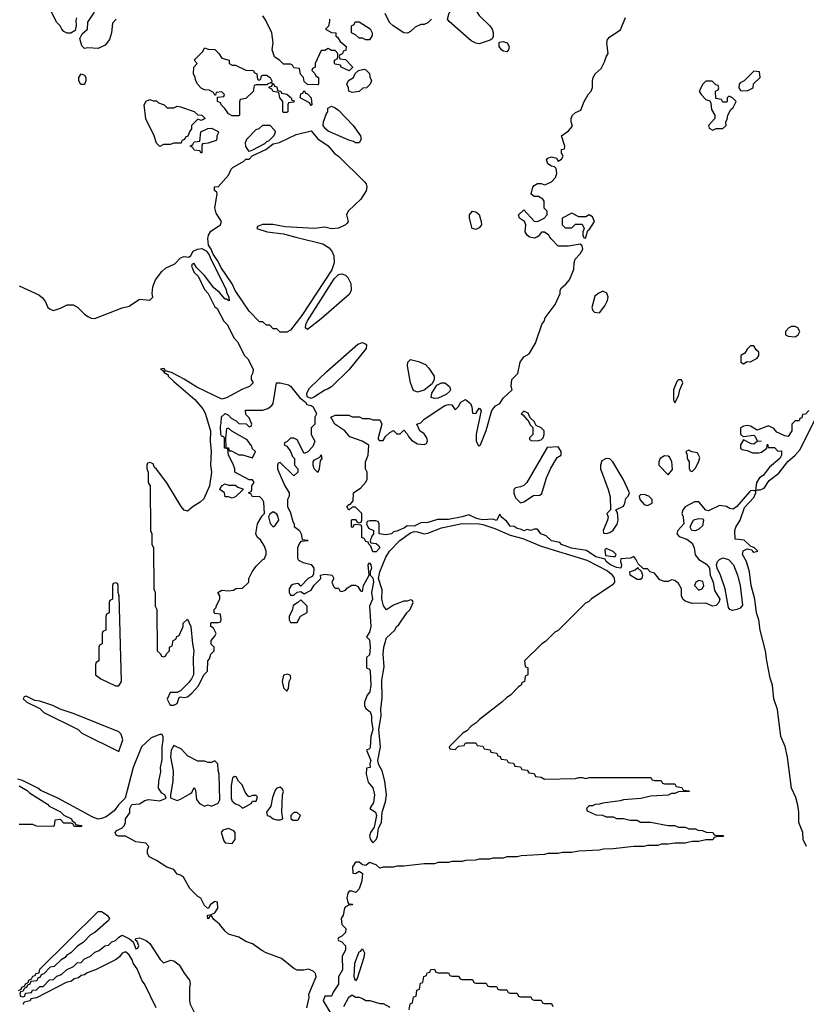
# Model space of a CAD drawing. Header units: inches. Extents: x 2601682 to 2755810, y 449311 to 584050.
# Tile 399 of 505: x 2724393 to 2728975, y 515530 to 521266. Entities that reach past the tile are written whole.
import ezdxf

# ---------------------------------------------------------------- set-up
doc = ezdxf.new("R2010")
doc.units = ezdxf.units.IN
doc.header["$MEASUREMENT"] = 0
doc.layers.add('C7521', color=7, linetype='Continuous')
doc.layers.add('C7522', color=7, linetype='Continuous')

msp = doc.modelspace()

# ---------------------------------------------------------------- linework, layer by layer
at = {"layer": 'C7521', "color": 2, "elevation": 2}
for points in [[(2726000.8, 520000), (2726159.6, 519959.6), (2726196.3, 519936.3), (2726213.4, 519913.4), (2726223.1, 519890), (2726224.4, 519850), (2726210.5, 519809.5), (2726036.8, 519543.2), (2725970, 519458), (2725950, 519446), (2725910, 519446), (2725890, 519466), (2725870, 519466), (2725850, 519486), (2725830, 519486), (2725810, 519506), (2725790, 519506), (2725730, 519568), (2725649, 519689), (2725630, 519728), (2725564, 519824), (2725550, 519858), (2725520.2, 519900.2), (2725508, 519930), (2725492.7, 519952.7), (2725489.3, 519990.7), (2725490.9, 520000)], [(2728991, 518990), (2728970, 518968), (2728954, 518966), (2728950, 518946), (2728938, 518942), (2728934, 518930), (2728911.3, 518928.7), (2728891.1, 518908.9), (2728890.6, 518870), (2728870, 518837.2), (2728850, 518841.2), (2728803.7, 518863.7), (2728785.2, 518885.2), (2728758, 518898), (2728750, 518899), (2728690, 518875.3), (2728650, 518898), (2728630, 518902), (2728610, 518898), (2728592, 518888), (2728591.6, 518851.6), (2728602, 518842), (2728610, 518838), (2728670, 518844.7), (2728678, 518838), (2728690, 518812), (2728712, 518810), (2728690, 518808.7), (2728670, 518794), (2728654.6, 518794.6), (2728610, 518818), (2728592, 518790), (2728592, 518770), (2728602, 518762), (2728630, 518756), (2728662, 518742), (2728698, 518742), (2728713.6, 518746.4), (2728746, 518770), (2728750, 518794), (2728754, 518774), (2728790, 518774), (2728810, 518752), (2728830, 518754), (2728831, 518730), (2728821, 518710), (2728761.7, 518658.3), (2728724.7, 518610), (2728703.4, 518596.6), (2728686, 518570), (2728679.6, 518520.4), (2728670, 518524), (2728650, 518521.2), (2728643.8, 518516.2), (2728571.3, 518430), (2728550, 518415.3), (2728530, 518419), (2728509.5, 518429.5), (2728470, 518436), (2728404.7, 518404.7), (2728390, 518408), (2728350, 518458), (2728323.6, 518456.4), (2728270, 518428.7), (2728256, 518410), (2728250.8, 518390), (2728257.3, 518370), (2728261, 518330), (2728226.8, 518290), (2728221, 518270), (2728234.4, 518254.4), (2728279.1, 518239.1), (2728310, 518216), (2728322.8, 518190), (2728327.7, 518147.7), (2728350, 518121), (2728393.4, 518093.4), (2728410.6, 518070.6), (2728415.5, 518030), (2728433.4, 517990), (2728441.4, 517941.4), (2728470.7, 517890), (2728466, 517870), (2728450, 517854), (2728429.3, 517849.3), (2728390, 517866), (2728310, 517865.2), (2728270, 517879), (2728255.3, 517890), (2728248, 517910), (2728248.7, 517950), (2728230, 517982), (2728210, 517998), (2728200.4, 518000.4), (2728190, 518002), (2728170, 517994), (2728150, 517993.2), (2728122.9, 518002.9), (2728090, 518042), (2728066, 518050), (2728050, 518066), (2728026, 518066), (2727996.4, 518096.4), (2727983.1, 518123.1), (2727970, 518138), (2727951, 518129), (2727894, 518126), (2727892, 518110), (2727898, 518090), (2727894, 518070), (2727870, 518074), (2727834, 518090), (2727809.2, 518110), (2727803.1, 518123.1), (2727750, 518137.2), (2727694.6, 518174.6), (2727607.7, 518187.7), (2727549.5, 518209.5), (2727540.4, 518220.4), (2727490, 518229.3), (2727459.3, 518259.3), (2727428.7, 518270), (2727410, 518298), (2727390, 518298), (2727370.7, 518289.3), (2727350, 518295.3), (2727330, 518289.2), (2727317, 518297), (2727290, 518302.7), (2727274, 518314), (2727250, 518316), (2727230, 518342), (2727198, 518370), (2727190, 518386), (2727170, 518349.3), (2727150, 518355.3), (2727090, 518352.7), (2727070, 518356), (2727050, 518361.2), (2727010, 518382), (2726970.9, 518369.1), (2726890, 518355.1), (2726826, 518354), (2726770, 518337.2), (2726730, 518335.3), (2726690, 518315.3), (2726650, 518318), (2726634.6, 518305.4), (2726590, 518286), (2726570, 518282), (2726558, 518270), (2726525.6, 518265.6), (2726486, 518270), (2726486, 518330), (2726482, 518342), (2726467.3, 518347.3), (2726432.7, 518347.3), (2726418, 518342), (2726414, 518330), (2726424.7, 518304.7), (2726454, 518290), (2726454, 518270), (2726443.6, 518256.4), (2726434, 518230), (2726438, 518218), (2726470, 518214), (2726483.6, 518203.6), (2726490.6, 518190), (2726470, 518165.2), (2726450, 518166), (2726438, 518198), (2726426, 518210), (2726422, 518222), (2726410, 518226), (2726402, 518242), (2726386, 518250), (2726386, 518310), (2726382, 518322), (2726350, 518326), (2726338, 518322), (2726332.7, 518307.3), (2726326, 518310), (2726326, 518350), (2726330, 518354), (2726350, 518354), (2726358, 518338), (2726370, 518334), (2726382, 518338), (2726386, 518350), (2726386, 518390), (2726350, 518426), (2726330, 518426), (2726310, 518408), (2726298, 518430), (2726310, 518442), (2726318, 518442), (2726336.4, 518463.6), (2726338, 518510), (2726380.4, 518539.6), (2726408.4, 518571.6), (2726418, 518590), (2726418, 518630), (2726408, 518650), (2726408, 518690), (2726422, 518730), (2726427.3, 518787.3), (2726388, 518810), (2726316.4, 518836.4), (2726286, 518870), (2726228.9, 518908.9), (2726206, 518950), (2726230, 518962), (2726310, 518962), (2726330, 518952), (2726371.6, 518951.6), (2726390, 518942), (2726430, 518942), (2726450, 518934), (2726490, 518934), (2726502, 518910), (2726482, 518830), (2726482, 518822), (2726490, 518814), (2726510, 518814), (2726523.1, 518836.9), (2726550, 518862), (2726570, 518872), (2726590, 518854), (2726610, 518854), (2726630, 518874), (2726650, 518854), (2726656.9, 518836.9), (2726676, 518816), (2726710, 518796), (2726748.9, 518791.1), (2726762, 518798), (2726768.7, 518810), (2726764, 518830), (2726750, 518854), (2726724, 518870), (2726706, 518910), (2726730, 518918), (2726750, 518938), (2726870, 519018), (2726890, 519024.7), (2726910, 519022), (2726930, 518994), (2726950, 519012), (2726962.7, 519037.3), (2726990, 519054), (2727018.8, 519030), (2727026, 519010), (2727030, 518974), (2727050, 518972), (2727070, 519002), (2727082, 518990), (2727052, 518852), (2727052.7, 518812.7), (2727062, 518790), (2727070, 518782), (2727078, 518790), (2727110, 518872), (2727143.7, 518990), (2727164, 519016), (2727189.5, 519030.5), (2727210, 519061), (2727262, 519110), (2727255.3, 519130), (2727259, 519170), (2727294.6, 519205.4), (2727309.3, 519270), (2727321.2, 519290), (2727330, 519301), (2727360.4, 519319.6), (2727398, 519382), (2727434, 519490), (2727449, 519510), (2727453.2, 519530), (2727512.3, 519607.7), (2727541.2, 519670), (2727541.2, 519690), (2727550, 519704.7), (2727574.8, 519725.2), (2727595.3, 519750), (2727621.2, 519810), (2727622, 519850), (2727628, 519870), (2727658.6, 519901.4), (2727673.2, 519930), (2727668.7, 519948.7), (2727658, 519958), (2727590, 519946), (2727530, 519946), (2727488.9, 519988.9), (2727481.7, 520000)], [(2727405.6, 520000), (2727390, 519994), (2727364.5, 520000)], [(2727677.3, 520000), (2727678, 519998), (2727690, 519994), (2727691.6, 520000)], [(2724390, 519714.9), (2724503.8, 519663.8), (2724525.3, 519645.3), (2724542.4, 519622.4), (2724556.3, 519590), (2724570, 519579.3), (2724590, 519572.7), (2724630, 519584.9), (2724670, 519604.4), (2724704.4, 519604.4), (2724730.4, 519590.4), (2724771, 519550), (2724790, 519537.3), (2724810, 519527.3), (2724830, 519524.9), (2724990, 519588), (2725030, 519597.3), (2725090, 519638.8), (2725150, 519632), (2725168, 519650), (2725164, 519670), (2725169.3, 519710), (2725183.7, 519750), (2725220.1, 519799.9), (2725241.7, 519818.3), (2725296.6, 519843.4), (2725330, 519878.8), (2725350, 519886.8), (2725378, 519882), (2725390, 519892), (2725403.3, 519916.7), (2725428.7, 519930), (2725454, 519934), (2725479.8, 519919.8), (2725496.9, 519896.9), (2725506, 519870), (2725594.8, 519694.8), (2725598, 519678), (2725612, 519650), (2725612.7, 519627.3), (2725598, 519638), (2725590, 519638), (2725556.5, 519676.5), (2725524.7, 519704.7), (2725470, 519775.3), (2725422, 519822), (2725410, 519846), (2725398, 519842), (2725394, 519830), (2725410, 519794), (2725432, 519772), (2725470, 519694), (2725491.6, 519671.6), (2725530, 519594), (2725543.6, 519583.6), (2725582, 519510), (2725602, 519490), (2725642, 519410), (2725662, 519390), (2725702, 519310), (2725722, 519290), (2725752, 519230), (2725751.1, 519208.9), (2725742, 519190), (2725742, 519170), (2725752, 519150), (2725732, 519130), (2725690, 519112.7), (2725597.6, 519062.4), (2725570, 519056.2), (2725424.4, 519124.4), (2725350, 519171.5), (2725278, 519210), (2725240.4, 519220.4), (2725238, 519230), (2725230, 519234), (2725214, 519230), (2725224.7, 519224.7), (2725230, 519214), (2725238, 519218), (2725234, 519210), (2725256.9, 519196.9), (2725258, 519190), (2725290, 519158), (2725413.2, 519053.2), (2725459, 518999), (2725473.4, 518973.4), (2725504.4, 518870), (2725502.4, 518810), (2725508.4, 518750), (2725504.4, 518670), (2725511, 518630), (2725499.1, 518550), (2725464.8, 518475.2), (2725445, 518455.1), (2725402.8, 518430), (2725370, 518402), (2725350, 518408.7), (2725334, 518430), (2725250, 518568), (2725190, 518648), (2725178, 518658), (2725170, 518678), (2725150, 518686), (2725138, 518682), (2725134, 518670), (2725134, 518650), (2725142, 518630), (2725142, 518570), (2725152, 518550), (2725154, 518290), (2725162, 518270), (2725162, 518210), (2725172, 518190), (2725174, 517950), (2725182, 517930), (2725182, 517850), (2725192, 517830), (2725194, 517590), (2725212.7, 517572.7), (2725218, 517558), (2725230, 517554), (2725242, 517558), (2725247.3, 517572.7), (2725266, 517590), (2725266, 517610), (2725282, 517618), (2725286, 517650), (2725302, 517658), (2725307.3, 517672.7), (2725322, 517678), (2725346, 517730), (2725346, 517750), (2725370, 517774), (2725390.7, 517730.7), (2725399.1, 517630), (2725408, 517590), (2725403.8, 517550), (2725404.9, 517450), (2725393.4, 517426.6), (2725376.7, 517403.3), (2725330, 517355.3), (2725310, 517346), (2725270, 517346), (2725252.7, 517307.3), (2725270, 517272), (2725290, 517272), (2725310, 517282), (2725322, 517318), (2725330, 517322), (2725350, 517318), (2725370, 517322), (2725396.5, 517343.5), (2725434.6, 517385.4), (2725466, 517450), (2725486, 517470), (2725488, 517530), (2725498, 517542), (2725506, 517570), (2725526, 517590), (2725526, 517610), (2725508.4, 517628.4), (2725508, 517650), (2725530, 517674), (2725538, 517690), (2725522, 517722), (2725506, 517730), (2725506, 517750), (2725510, 517754), (2725550, 517754), (2725562, 517758), (2725566, 517770), (2725562, 517802), (2725530, 517806), (2725526, 517810), (2725526, 517830), (2725538, 517842), (2725538, 517850), (2725558, 517890), (2725558, 517910), (2725548, 517930), (2725570, 517942), (2725610, 517938), (2725638, 517942), (2725652.7, 517952.7), (2725690, 517954), (2725728, 517990), (2725728, 518010), (2725748, 518050), (2725770, 518082), (2725810, 518122), (2725816.4, 518123.6), (2725828.7, 518150), (2725828.7, 518170), (2725819, 518199), (2725795.3, 518235.3), (2725778, 518250), (2725769, 518270), (2725779, 518330), (2725804.7, 518375.3), (2725818, 518390), (2725814.6, 518454.6), (2725808, 518470), (2725790, 518488), (2725750, 518486), (2725742, 518502), (2725726, 518510), (2725742, 518518), (2725746, 518530), (2725746, 518550), (2725758, 518570), (2725750, 518586), (2725730, 518586), (2725646, 518630), (2725646, 518650), (2725636.4, 518676.4), (2725608.7, 518730), (2725606, 518766), (2725586, 518770), (2725586, 518830), (2725578, 518838), (2725570, 518838), (2725564, 518850), (2725562, 518898), (2725567.3, 518912.7), (2725568, 518952), (2725590, 518972), (2725610, 518962), (2725625.4, 518945.4), (2725654, 518930), (2725670, 518914), (2725712, 518912), (2725730, 518894), (2725742, 518898), (2725746, 518910), (2725730, 518946), (2725710, 518966), (2725708.9, 518991.1), (2725810, 518991.3), (2725839, 519001), (2725862, 519018), (2725869.1, 519030.9), (2725888, 519150), (2725910, 519150.8), (2725958.8, 519138.8), (2725971.3, 519131.3), (2726024, 519064), (2726058, 519038), (2726064.7, 519024.7), (2726090, 519018), (2726102, 519010), (2726122, 518970), (2726112, 518950), (2726111.3, 518910), (2726091.6, 518888.4), (2726091.3, 518850), (2726111.3, 518810), (2726099.8, 518780.2), (2726071.1, 518748.9), (2726050, 518738), (2726010, 518818), (2725990, 518828.7), (2725970, 518828), (2725950, 518806), (2725938, 518802), (2725934, 518790), (2725950, 518782), (2725971, 518750), (2725982, 518722), (2725994, 518710), (2725994, 518670), (2726014, 518650), (2726014, 518630), (2725990, 518608), (2725910, 518686), (2725898, 518682), (2725894, 518670), (2725894, 518650), (2725902, 518630), (2725938, 518550), (2725962, 518510), (2725962, 518490), (2725952, 518470), (2725952, 518430), (2725970, 518394), (2725983.6, 518343.6), (2725992, 518330), (2725992.7, 518312.7), (2726022, 518290), (2726031.6, 518271.6), (2726038, 518238), (2726070, 518234), (2726074, 518230), (2726030, 518226), (2726023.6, 518216.4), (2726011.6, 518188.4), (2726011.3, 518130), (2726018, 518118), (2726043.6, 518103.6), (2726090, 518091.3), (2726106, 518070), (2726103.6, 518036.4), (2726096.9, 518023.1), (2726074, 518010), (2726030, 517966), (2726019, 517979), (2726010, 517982), (2725983.6, 517976.4), (2725974, 517970), (2725962, 517950), (2725962, 517930), (2725970, 517914), (2725990, 517914), (2726008.4, 517931.6), (2726030, 517934), (2726050, 517922), (2726090, 517942), (2726108, 517972), (2726148, 518010), (2726146, 518030), (2726170, 518036), (2726214, 518030), (2726222, 518010), (2726212, 517990), (2726222, 517962), (2726230, 517954), (2726250, 517954), (2726258, 517938), (2726270, 517934), (2726290, 517942), (2726303.1, 517956.9), (2726328, 517972), (2726348.4, 517971.6), (2726363.6, 517963.6), (2726378, 517938), (2726390, 517934), (2726395.3, 517970), (2726428.7, 518030), (2726422, 518090), (2726430, 518102), (2726438, 518090), (2726442, 518070), (2726434, 518050), (2726434, 518030), (2726450, 518014), (2726454, 517990), (2726442.8, 517930), (2726447.7, 517890), (2726430.7, 517849.3), (2726438.8, 517730), (2726430, 517698), (2726414, 517670), (2726430, 517654), (2726435.5, 517610), (2726430, 517566), (2726414, 517550), (2726414, 517490), (2726430, 517482), (2726434.8, 517470), (2726438.8, 517390), (2726433, 517350), (2726418, 517330), (2726402, 517290), (2726402, 517270), (2726410, 517254), (2726434.8, 517234.8), (2726442.8, 517210), (2726441.4, 517181.4), (2726450.7, 517130), (2726438.8, 517090), (2726434, 517026), (2726430, 517018), (2726414, 517010), (2726438, 516950), (2726432, 516930), (2726434, 516910), (2726414, 516906), (2726411, 516870), (2726423.5, 516823.5), (2726450.5, 516790.5), (2726460.7, 516750), (2726454, 516706), (2726432, 516670), (2726464.7, 516650), (2726471, 516630), (2726457.1, 516562.9), (2726436, 516530), (2726430.8, 516510), (2726436, 516490), (2726450, 516471.3), (2726470, 516490.8), (2726478, 516510), (2726483.3, 516556.7), (2726500.7, 516590), (2726503.7, 516650), (2726524.2, 516710), (2726529.5, 516749.5), (2726519.5, 516830), (2726503.6, 516890), (2726485.4, 516925.4), (2726479.5, 516950), (2726495.1, 517030), (2726484.5, 517130), (2726498.7, 517210), (2726497, 517250), (2726504.9, 517315.1), (2726501.7, 517418.3), (2726515.3, 517495.3), (2726509.6, 517570), (2726513.6, 517610), (2726530, 517664.7), (2726578, 517710), (2726588, 517730), (2726600.4, 517739.6), (2726648, 517810), (2726668, 517830), (2726686, 517870), (2726682, 517882), (2726670, 517886), (2726650, 517878), (2726630, 517878), (2726570, 517855.3), (2726530, 517829), (2726512, 517852), (2726502, 517890), (2726504.8, 517944.8), (2726483.7, 518010), (2726491.6, 518050), (2726524.9, 518135.1), (2726547, 518170), (2726608.3, 518231.7), (2726670, 518277.3), (2726690, 518284), (2726710, 518282.8), (2726750, 518271), (2726770, 518274.8), (2726850, 518306.7), (2726970, 518331), (2727070, 518328.2), (2727090, 518325.5), (2727161.1, 518301.1), (2727250, 518263.7), (2727323.1, 518243.1), (2727430, 518198.7), (2727697.5, 518117.5), (2727816.2, 518056.2), (2727838.3, 518038.3), (2727855.1, 518015.1), (2727858.8, 517990), (2727845.8, 517974.2), (2727722, 517890), (2727706, 517874), (2727691.6, 517868.4), (2727530, 517708), (2727510, 517698), (2727456.9, 517643.1), (2727434, 517630), (2727334, 517530), (2727338, 517498), (2727354, 517490), (2727354, 517450), (2727338, 517442), (2727334, 517410), (2727318, 517402), (2727314, 517390), (2727299.6, 517380.4), (2727252, 517330), (2727230, 517318), (2727202, 517290), (2727072, 517190), (2727051.1, 517168.9), (2727022, 517150), (2726996.9, 517123.1), (2726974, 517110), (2726894, 517030), (2726898, 517018), (2726930, 517014), (2726950, 517034), (2726982, 517038), (2726990, 517054), (2727050, 517054), (2727058, 517038), (2727090, 517034), (2727098, 517018), (2727132.7, 517012.7), (2727138, 516998), (2727172.7, 516992.7), (2727178, 516978), (2727192.7, 516972.7), (2727198, 516958), (2727230, 516954), (2727238, 516938), (2727270, 516934), (2727278, 516918), (2727310, 516914), (2727318, 516898), (2727350, 516894), (2727358, 516878), (2727390, 516874), (2727398, 516858), (2727430, 516854), (2727450, 516842), (2727630, 516844.7), (2727650, 516852), (2727670, 516852), (2727690, 516844.7), (2727710, 516852), (2728070, 516852), (2728078, 516838), (2728090, 516834), (2728130, 516834), (2728138, 516818), (2728150, 516814), (2728210, 516814), (2728218, 516798), (2728250, 516794), (2728258, 516778), (2728290, 516774), (2728294, 516770), (2728230, 516768), (2728210, 516758), (2728190, 516758), (2728170.9, 516749.1), (2728070, 516742), (2728010.9, 516729.1), (2727910, 516722), (2727890, 516715.3), (2727790, 516702), (2727770, 516695.3), (2727745.4, 516694.6), (2727730, 516686), (2727710, 516686), (2727694, 516670), (2727698, 516658), (2727750, 516634), (2727787.3, 516632.7), (2727810, 516622), (2727850, 516622), (2727870, 516612), (2727910, 516612), (2727950, 516602), (2727990, 516602), (2728010, 516592), (2728068.4, 516591.6), (2728170, 516572), (2728208.4, 516571.6), (2728230, 516562), (2728270, 516562), (2728290, 516552), (2728330, 516552), (2728343.6, 516543.6), (2728370, 516542), (2728392.7, 516532.7), (2728431.6, 516531.6), (2728438, 516518), (2728450, 516514), (2728490, 516514), (2728492.7, 516507.3), (2728450, 516506), (2728438, 516502), (2728430, 516488), (2728390, 516488), (2728350, 516478), (2728310, 516478), (2728268.9, 516468.9), (2728210, 516468.7), (2728170, 516462), (2728130, 516462), (2728110, 516455.3), (2728050, 516455.3), (2728028.9, 516448.9), (2727970, 516448.7), (2727850, 516435.3), (2727794.6, 516434.6), (2727770, 516428.7), (2727650, 516422), (2727610, 516415.3), (2727554.6, 516414.6), (2727530, 516408.7), (2727470, 516408.7), (2727450, 516402), (2727314.6, 516394.6), (2727290, 516388.7), (2727230, 516388.7), (2727210, 516382), (2727150, 516382), (2727130, 516375.3), (2727070, 516375.3), (2727048.9, 516368.9), (2726990, 516368.7), (2726970, 516362), (2726910, 516362), (2726890, 516355.3), (2726830, 516355.3), (2726808.9, 516348.9), (2726750, 516348.7), (2726630, 516335.3), (2726590, 516335.3), (2726568.9, 516328.9), (2726510, 516328.7), (2726490, 516324), (2726470, 516342), (2726430, 516355.3), (2726410, 516339), (2726390, 516342), (2726370, 516358), (2726350, 516358), (2726331.3, 516330), (2726334, 516294), (2726350, 516292), (2726370, 516304.7), (2726390, 516292), (2726386, 516250), (2726370, 516202), (2726354.8, 516185.2), (2726350, 516182), (2726330, 516188.7), (2726311.6, 516188.4), (2726303.5, 516176.5), (2726298, 516150), (2726303.6, 516123.6), (2726310, 516114), (2726330, 516114), (2726334, 516110), (2726310, 516108), (2726290, 516098), (2726284.7, 516090), (2726278, 516050), (2726266, 516030), (2726270, 515994), (2726292, 515972), (2726290, 515948), (2726270, 515926), (2726250, 515918), (2726246, 515910), (2726250, 515902), (2726270, 515894), (2726290.6, 515870.6), (2726290, 515846), (2726271, 515810), (2726272.4, 515730), (2726250.6, 515690), (2726250, 515648), (2726218.8, 515601.2), (2726210, 515578), (2726170, 515578), (2726161, 515550), (2726201.4, 515481.4)], [(2728976, 516450), (2728957.2, 516490), (2728955.1, 516530), (2728932.3, 516590), (2728932, 516650), (2728925.1, 516690), (2728914, 516734), (2728889.2, 516790), (2728866.6, 516970), (2728851.5, 517031.5), (2728827, 517090), (2728807, 517247), (2728786.3, 517310), (2728778, 517390), (2728764.4, 517430), (2728744.7, 517530), (2728738, 517590), (2728706.6, 517710), (2728699.7, 517770), (2728686, 517810), (2728676.3, 517890), (2728653.3, 517970), (2728644.2, 518050), (2728627.6, 518110), (2728603.6, 518150), (2728607.9, 518172.1), (2728630, 518183), (2728658, 518178), (2728661, 518170), (2728670, 518164.9), (2728693.2, 518170), (2728674, 518190), (2728650, 518199), (2728613.5, 518233.5), (2728560.4, 518240.4), (2728558.7, 518290), (2728565.6, 518310), (2728589.5, 518350), (2728616.2, 518423.8), (2728670, 518482.8), (2728681.2, 518510), (2728680.2, 518519.8), (2728692.7, 518527.3), (2728707.3, 518527.3), (2728730, 518537.1), (2728759.3, 518580.7), (2728814.9, 518625.1), (2728867.5, 518692.5), (2728911, 518729), (2728938.6, 518761.4), (2729025.9, 518934.1)], [(2726065.2, 515510), (2726079, 515570), (2726077.2, 515590), (2726119, 515690), (2726115.3, 515710), (2726103.1, 515723.1), (2726074.6, 515734.6), (2726048.4, 515728.4), (2726010, 515728), (2725990, 515738), (2725917.5, 515797.5), (2725829.2, 515829.2), (2725802.7, 515842.7), (2725750, 515882), (2725710, 515895.3), (2725670, 515922), (2725610, 515939), (2725590, 515955.3), (2725557.2, 515997.2), (2725523.1, 516023.1), (2725510, 516046), (2725498, 516042), (2725494, 516030), (2725488.4, 516028.4), (2725486, 516050), (2725507.3, 516052.7), (2725530, 516062), (2725548, 516090), (2725546, 516126), (2725530, 516128), (2725502, 516110), (2725492, 516088), (2725486, 516090), (2725470, 516106), (2725448.4, 516148.4), (2725430, 516158), (2725384.7, 516204.7), (2725348, 516270), (2725330, 516282), (2725310, 516288), (2725290, 516315.3), (2725249.3, 516329.3), (2725190, 516368.7), (2725148, 516390), (2725138, 516410), (2725138, 516430), (2725146, 516450), (2725128, 516468), (2725070, 516477.2), (2725010, 516509), (2724969.3, 516509.3), (2724955.3, 516515.3), (2724948.7, 516530), (2724958, 516542), (2724990, 516558), (2725002, 516570), (2725009, 516590), (2725008.9, 516611.1), (2725035.3, 516644.7), (2725035.3, 516670), (2725046, 516694), (2725090, 516698), (2725122, 516718), (2725143.6, 516723.6), (2725210, 516716), (2725246, 516730), (2725238, 516750), (2725220.9, 516760.9), (2725200.9, 516790), (2725203.7, 516830), (2725215.5, 516884.5), (2725213.2, 516910), (2725223.1, 516956.9), (2725222.7, 517030), (2725228.7, 517068.7), (2725228.4, 517088.4), (2725222, 517102), (2725210, 517102), (2725158, 517082), (2725102.8, 517030), (2725054, 516910), (2725007.7, 516730), (2724968, 516692), (2724942.3, 516657.7), (2724897.2, 516622.8), (2724870, 516611.8), (2724850, 516609.3), (2724819.5, 516619.5), (2724615.3, 516730), (2724516.5, 516776.5), (2724498, 516790), (2724410, 516834), (2724382, 516842)], [(2724390, 516802), (2724436, 516776), (2724450, 516762), (2724555.3, 516695.3), (2724564.7, 516684.7), (2724630.9, 516650.9), (2724650, 516632), (2724694, 516610), (2724698, 516598), (2724714, 516590), (2724718, 516578), (2724750, 516572), (2724754, 516566), (2724710, 516566), (2724702, 516582), (2724690, 516586), (2724650, 516586), (2724630, 516606), (2724598, 516602), (2724594, 516570), (2724590, 516566), (2724490, 516568), (2724470, 516578), (2724390, 516578)], [(2724386, 515610), (2724402, 515618), (2724406, 515630), (2724422, 515638), (2724426, 515650), (2724442, 515658), (2724446, 515670), (2724462, 515678), (2724470, 515694), (2724482, 515698), (2724486, 515710), (2724506, 515714), (2724510, 515734), (2724850, 516071.3), (2724870, 516070.8), (2724902, 516050), (2724916, 516030), (2724910, 516018), (2724830.9, 515949.1), (2724805.4, 515934.6), (2724762, 515890), (2724732, 515870), (2724691.1, 515828.9), (2724664.7, 515815.3), (2724656.9, 515803.1), (2724634, 515790), (2724594, 515750), (2724570, 515746), (2724532.7, 515707.3), (2724518, 515702), (2724512.7, 515687.3), (2724498, 515682), (2724492.7, 515667.3), (2724458, 515662), (2724452.7, 515647.3), (2724438, 515642), (2724432.7, 515627.3), (2724418, 515622), (2724414, 515606), (2724398, 515602), (2724394, 515590), (2724398, 515578), (2724410, 515574), (2724422, 515578), (2724426, 515594), (2724462, 515598), (2724467.3, 515612.7), (2724490, 515614), (2724510, 515634), (2724530, 515634), (2724567.3, 515672.7), (2724590, 515674), (2724610, 515694), (2724636.4, 515703.6), (2724666, 515730), (2724706, 515750), (2724728.4, 515771.6), (2724750, 515774), (2724770, 515794), (2724806, 515810), (2724830, 515834), (2724856.4, 515843.6), (2724888.4, 515871.6), (2724910, 515874), (2724930, 515894), (2724950, 515902), (2724970, 515922), (2724990, 515932), (2725031.6, 515911.6), (2725054, 515894), (2725070, 515854), (2725082, 515858), (2725086, 515870), (2725076.4, 515896.4), (2725066, 515906), (2725070, 515914), (2725090, 515918), (2725130, 515901), (2725150, 515884.7), (2725210.5, 515790.5), (2725230, 515771), (2725273.6, 515786.4), (2725290, 515784), (2725320.9, 515760.9), (2725350, 515711), (2725382.8, 515670), (2725386.8, 515650), (2725382, 515630), (2725382.8, 515550), (2725386.8, 515530), (2725437.3, 515430)], [(2725188.7, 515510), (2725119, 515650), (2725106.6, 515666.6), (2725076.5, 515736.5), (2725054, 515770), (2725049, 515790), (2725030, 515818), (2725010, 515835.3), (2724990, 515828), (2724974.4, 515805.6), (2724950.9, 515789.1), (2724834, 515730), (2724786, 515714), (2724770, 515702), (2724750, 515698), (2724735.3, 515684.7), (2724710, 515678), (2724695.3, 515664.7), (2724663.6, 515656.4), (2724490, 515568), (2724458, 515562), (2724454, 515550), (2724418, 515542), (2724411.6, 515528.4)], [(2726662, 515498), (2726667.3, 515532.7), (2726682, 515538), (2726687.3, 515572.7), (2726702, 515578), (2726707.3, 515612.7), (2726722, 515618), (2726727.3, 515652.7), (2726742, 515658), (2726747.3, 515692.7), (2726762, 515698), (2726767.3, 515712.7), (2726782, 515718), (2726787.3, 515732.7), (2726810, 515734), (2726818, 515718), (2726830, 515714), (2726890, 515714), (2726898, 515698), (2726910, 515694), (2726950, 515694), (2726958, 515678), (2726970, 515674), (2727030, 515674), (2727038, 515658), (2727050, 515654), (2727110, 515654), (2727118, 515638), (2727130, 515634), (2727170, 515634), (2727178, 515618), (2727190, 515614), (2727230, 515614), (2727238, 515598), (2727250, 515594), (2727290, 515594), (2727298, 515578), (2727310, 515574), (2727370, 515574), (2727378, 515558), (2727390, 515554), (2727430, 515554), (2727438, 515538), (2727450, 515534), (2727490, 515534), (2727498, 515518)], [(2726282, 515518), (2726310, 515571), (2726330, 515584.7), (2726350, 515572), (2726370, 515572), (2726390, 515564.7), (2726410, 515552), (2726432, 515552), (2726490, 515534), (2726510, 515534), (2726550, 515514)]]:
    msp.add_lwpolyline(points, dxfattribs=at)
for points in [[(2726070, 519462), (2726058, 519470), (2726059, 519490), (2726069.3, 519510.7), (2726224.4, 519755.6), (2726250, 519781.6), (2726270, 519784.9), (2726290, 519777.1), (2726303.8, 519763.8), (2726321.3, 519730), (2726323.8, 519690), (2726313.4, 519666.6), (2726150, 519522.7)], [(2727790, 519684), (2727766.4, 519673.6), (2727744, 519656), (2727726.8, 519590), (2727731, 519571), (2727742, 519562), (2727770, 519558), (2727801.2, 519598.8), (2727817.2, 519630), (2727821.2, 519650), (2727812.9, 519672.9)], [(2728910, 519478), (2728890, 519478), (2728874, 519470), (2728854, 519450), (2728854, 519430), (2728870, 519422), (2728910, 519418), (2728928, 519430), (2728938, 519450), (2728926, 519470)], [(2726090, 519059), (2726068.4, 519068.4), (2726066, 519090), (2726081.3, 519118.7), (2726183, 519217), (2726363.5, 519376.5), (2726390, 519385.5), (2726410, 519374.8), (2726414, 519370), (2726410.7, 519350), (2726312.3, 519227.7), (2726210, 519128), (2726186.8, 519113.2), (2726170, 519108.7), (2726110, 519069)], [(2728670, 519366), (2728650, 519366), (2728630, 519346), (2728616.9, 519323.1), (2728594, 519310), (2728594, 519270), (2728610, 519262), (2728630, 519274), (2728650, 519272), (2728690, 519294), (2728698, 519310), (2728698, 519330), (2728683.1, 519343.1)], [(2726710, 519095.3), (2726686.6, 519106.6), (2726669.6, 519149.6), (2726651.5, 519250), (2726654.5, 519270), (2726670, 519285.5), (2726715.3, 519275.2), (2726756.5, 519256.5), (2726776.5, 519236.5), (2726807.7, 519190), (2726806.8, 519170), (2726795.3, 519144.7), (2726750, 519108.7)], [(2728230, 519168), (2728222, 519158), (2728202, 519110), (2728202, 519050), (2728210, 519034), (2728230, 519074), (2728238, 519110), (2728255.3, 519150), (2728247.3, 519167.3)], [(2726810, 519059), (2726790, 519066), (2726794, 519090), (2726822.7, 519137.3), (2726849.5, 519150.5), (2726870.3, 519150.3), (2726896.3, 519130), (2726902, 519110), (2726898.4, 519101.6), (2726877.5, 519082.5), (2726830, 519061.2)], [(2727330, 518986), (2727314, 518970), (2727324.7, 518964.7), (2727350, 518934), (2727354, 518934), (2727366.4, 518906.4), (2727382, 518890), (2727382, 518850), (2727362, 518830), (2727362, 518822), (2727370, 518814), (2727410, 518812), (2727430, 518818), (2727442, 518830), (2727448.7, 518850), (2727448, 518870), (2727430, 518888), (2727402, 518902), (2727390, 518926), (2727366, 518946), (2727354.6, 518974.6)], [(2725610, 518886), (2725598, 518882), (2725591.6, 518828.4), (2725594, 518774), (2725610, 518772), (2725614, 518754), (2725626, 518754), (2725670, 518732), (2725690, 518731.3), (2725750, 518714), (2725766, 518750), (2725750, 518766), (2725743.1, 518783.1), (2725717.5, 518817.5), (2725628, 518868)], [(2727530, 518778), (2727466, 518774), (2727347.3, 518570), (2727330, 518552.7), (2727310, 518543.7), (2727281, 518539), (2727272, 518530), (2727271.6, 518508.4), (2727280.7, 518480.7), (2727310, 518452), (2727330, 518458), (2727385.6, 518494.4), (2727423.1, 518496.9), (2727434.6, 518505.4), (2727462.7, 518597.3), (2727486.3, 518653.7), (2727524.7, 518715.3), (2727548, 518730), (2727548, 518750)], [(2726130, 518628), (2726109, 518650), (2726102, 518670), (2726102, 518690), (2726110, 518702), (2726142, 518718), (2726150, 518731.3), (2726152, 518710), (2726143.6, 518696.4), (2726138, 518650)], [(2727810, 518708.7), (2727784, 518696), (2727776, 518670), (2727776, 518650), (2727822, 518530), (2727832.7, 518487.3), (2727834, 518410), (2727814, 518390), (2727822, 518370), (2727818, 518350), (2727792, 518290), (2727794, 518274), (2727810, 518272), (2727830, 518278), (2727850, 518292), (2727873.2, 518326.8), (2727879, 518350), (2727875.3, 518395.3), (2727866, 518410), (2727910, 518432), (2727919, 518450), (2727924, 518476), (2727938, 518490), (2727946, 518510), (2727908, 518590), (2727848, 518690), (2727830, 518708)], [(2728150, 518725.2), (2728124.7, 518710), (2728116, 518690), (2728116, 518670), (2728170, 518614), (2728195.3, 518644.7), (2728192, 518692), (2728178, 518718), (2728170, 518724)], [(2728290, 518758), (2728274, 518750), (2728282, 518730), (2728281, 518710), (2728292, 518690), (2728292.7, 518652.7), (2728298, 518638), (2728310, 518634), (2728330, 518654), (2728350, 518694), (2728355.3, 518715.3), (2728342, 518742), (2728308, 518748)], [(2725610, 518554), (2725650, 518554), (2725663.6, 518543.6), (2725692.7, 518532.7), (2725692.7, 518527.3), (2725650, 518486), (2725630, 518478), (2725610, 518486), (2725590, 518486), (2725586, 518510), (2725558, 518530), (2725568, 518550), (2725590, 518562)], [(2728030, 518499), (2728010, 518498), (2728002, 518490), (2728006, 518470), (2728030, 518441), (2728050, 518436), (2728070, 518446), (2728078, 518450), (2728078, 518470), (2728058, 518490)], [(2725870, 518398), (2725850, 518386), (2725842, 518370), (2725851.1, 518331.1), (2725870, 518312), (2725880.4, 518319.6), (2725902, 518350), (2725896.4, 518376.4), (2725890, 518386)], [(2728330, 518289.2), (2728308, 518290), (2728298, 518310), (2728306, 518330), (2728318, 518350), (2728325.6, 518354.4), (2728350, 518361), (2728370, 518358), (2728376, 518350), (2728370, 518318), (2728350, 518298)], [(2727810, 518186), (2727802, 518178), (2727805.4, 518145.4), (2727850, 518138), (2727862, 518138), (2727868, 518150), (2727850, 518168)], [(2728544.8, 517824.8), (2728529.5, 517829.5), (2728521.6, 517841.6), (2728502.4, 517950), (2728475.1, 518030), (2728456.2, 518070), (2728452, 518090), (2728458, 518110), (2728470, 518122), (2728489.6, 518130.4), (2728521.6, 518121.6), (2728550.4, 518090.4), (2728574, 518030), (2728590.6, 517970), (2728604, 517856), (2728590, 517837.2), (2728570, 517829.4)], [(2728010, 518004), (2727990, 518005.2), (2727949, 518030), (2727948, 518050), (2727978, 518062), (2727994, 518074), (2727994, 518070), (2728014, 518054), (2728022, 518030), (2728018, 518010)], [(2724950, 517986), (2724938, 517982), (2724934, 517970), (2724934, 517890), (2724918, 517882), (2724914, 517870), (2724914, 517810), (2724898, 517802), (2724894, 517790), (2724894, 517710), (2724878, 517702), (2724874, 517690), (2724874, 517630), (2724858, 517622), (2724854, 517610), (2724854, 517530), (2724838, 517522), (2724834, 517510), (2724834, 517450), (2724866.4, 517426.4), (2724950, 517384.7), (2724970, 517384.7), (2724985.2, 517410), (2724973.2, 517910), (2724966, 517930), (2724966, 517970), (2724962, 517982)], [(2728350, 517999), (2728332, 517990), (2728324.7, 517970), (2728350, 517942), (2728370, 517952), (2728379, 517970), (2728372.5, 517992.5)], [(2726030, 517886), (2726014, 517870), (2725986, 517854), (2725982, 517830), (2725962, 517790), (2725962, 517770), (2725970, 517754), (2726010, 517754), (2726028.9, 517791.1), (2726067.3, 517812.7), (2726068, 517850)], [(2725954, 517454), (2725930, 517448), (2725921, 517410), (2725930, 517374), (2725950, 517354), (2725958, 517370), (2725962, 517410), (2725973.2, 517430), (2725970, 517446)], [(2724430, 517326), (2724418, 517322), (2724414, 517310), (2724434, 517290), (2724510, 517254), (2724534, 517230), (2724734, 517130), (2724754, 517110), (2724970, 517002), (2724994, 517070), (2724983.2, 517103.2), (2724970, 517117.2), (2724710, 517222), (2724629, 517249), (2724586, 517270), (2724510, 517295.3), (2724480.4, 517300.4)], [(2725290, 517038), (2725276, 517010), (2725271.3, 516971.3), (2725286, 516890), (2725284, 516830), (2725271.1, 516751.1), (2725272, 516732), (2725310, 516718), (2725330, 516724.7), (2725384.7, 516755.3), (2725395.3, 516764.7), (2725410, 516794), (2725416.9, 516776.9), (2725422.8, 516722.8), (2725439.8, 516699.8), (2725470, 516684.7), (2725490, 516691.3), (2725510, 516684.7), (2725550, 516702), (2725558, 516722), (2725554, 516870), (2725548.4, 516891.6), (2725548, 516930), (2725530, 516948), (2725510, 516938), (2725490, 516938), (2725470, 516946), (2725430, 516946), (2725370, 516978), (2725335.5, 517015.5)], [(2725643.6, 516856.4), (2725632.7, 516847.3), (2725625.4, 516805.4), (2725624.7, 516730), (2725630, 516714), (2725650, 516698), (2725672, 516690), (2725690, 516672), (2725710, 516682), (2725740.4, 516699.6), (2725750, 516714), (2725770, 516714), (2725778, 516738), (2725770, 516746), (2725750, 516746), (2725730, 516738), (2725723.1, 516743.1), (2725705.6, 516765.6), (2725688.9, 516808.9), (2725668, 516830), (2725654.6, 516854.6)], [(2725910, 516795.3), (2725890, 516788.7), (2725882, 516778), (2725865.8, 516734.2), (2725855.3, 516684.7), (2725831.3, 516650), (2725834, 516630), (2725850, 516626), (2725870, 516611), (2725890, 516604.7), (2725910, 516604.7), (2725926, 516610), (2725919, 516650), (2725924, 516750), (2725928.7, 516770), (2725923.1, 516783.1)], [(2726010, 516648), (2725990, 516648), (2725972, 516630), (2725972.7, 516612.7), (2725983.6, 516603.6), (2726010, 516602), (2726015.3, 516604.7), (2726028, 516630)], [(2725610, 516554), (2725575.3, 516544.7), (2725566, 516530), (2725582, 516482), (2725590, 516471.3), (2725630, 516466), (2725649, 516490), (2725649, 516530), (2725640.2, 516540.2)], [(2726350, 515666), (2726341.2, 515690), (2726344.5, 515770), (2726370, 515836), (2726380.4, 515839.6), (2726390, 515854), (2726402, 515830), (2726396.9, 515803.1), (2726358.8, 515681.2)]]:
    msp.add_lwpolyline(points, close=True, dxfattribs=at)
at = {"layer": 'C7522', "color": 2, "elevation": 2}
for points in [[(2727070, 521126), (2727049.3, 521129.3), (2727022, 521142), (2726894.5, 521254.5), (2726886, 521270), (2726894.2, 521305.8), (2726923.6, 521336.4), (2726950, 521346.4), (2726970, 521348.4), (2727023.5, 521343.5), (2727038, 521338), (2727070, 521291.3), (2727131.3, 521230), (2727144.7, 521210), (2727151, 521190), (2727151.3, 521168.7), (2727145.4, 521154.6), (2727133.7, 521146.3)], [(2726408.7, 521148.7), (2726390, 521158), (2726370, 521158), (2726350, 521178), (2726326, 521190), (2726326, 521230), (2726342, 521238), (2726347.3, 521252.7), (2726370, 521254), (2726433.7, 521213.7), (2726446, 521190), (2726445.4, 521174.6), (2726430, 521148.7)], [(2727230, 521079.3), (2727210, 521082), (2727199.3, 521090), (2727187, 521110), (2727185.6, 521134.4), (2727210, 521139.1), (2727231.9, 521131.9), (2727243.8, 521110), (2727240.7, 521090)], [(2725630, 521002), (2725650, 521002), (2725710, 520972), (2725754, 520970), (2725758, 520958), (2725774, 520950), (2725778, 520918), (2725790, 520914), (2725798, 520922), (2725802, 520938), (2725810, 520942), (2725830, 520942), (2725852, 520930), (2725862, 520910), (2725859.6, 520900.4), (2725834, 520890), (2725834, 520886), (2725770, 520886), (2725758, 520882), (2725752.7, 520847.3), (2725710, 520806), (2725678, 520802), (2725672.7, 520787.3), (2725674, 520710), (2725670, 520706), (2725630, 520706), (2725610, 520718), (2725588.7, 520748.7), (2725566, 520770), (2725562, 520782), (2725546, 520790), (2725546, 520814), (2725582, 520818), (2725586, 520830), (2725570, 520846), (2725538, 520842), (2725534, 520826), (2725530, 520826), (2725522, 520842), (2725496.4, 520856.4), (2725470, 520858), (2725450, 520868), (2725430, 520888), (2725418, 520910), (2725415.3, 520930), (2725406, 520950), (2725408, 520990), (2725426, 521010), (2725408.7, 521030), (2725459, 521081), (2725470, 521102), (2725490, 521094), (2725530, 521092), (2725552, 521070), (2725570, 521042), (2725614, 521030), (2725614, 521010)], [(2724770, 520888), (2724748.7, 520888.7), (2724738, 520910), (2724738, 520930), (2724750, 520951.3), (2724770, 520942), (2724778, 520930), (2724778, 520910)], [(2726330, 520842), (2726310, 520848.7), (2726308, 520870), (2726298, 520890), (2726308.7, 520911.3), (2726338, 520930), (2726348, 520952), (2726366, 520970), (2726398, 520978), (2726410, 520974), (2726431.6, 520951.6), (2726432.7, 520932.7), (2726442, 520910), (2726434, 520890), (2726414, 520870), (2726392.7, 520867.3), (2726370, 520848)], [(2728670, 520966), (2728614, 520910), (2728590, 520898), (2728584.7, 520890), (2728582, 520870), (2728592.7, 520852.7), (2728630, 520852), (2728650, 520862), (2728666, 520870), (2728667.3, 520892.7), (2728706, 520930), (2728702, 520962)], [(2725930, 520726), (2725926, 520730), (2725926, 520790), (2725908, 520810), (2725902, 520842), (2725870, 520848), (2725862, 520862), (2725846, 520870), (2725846, 520874), (2725862, 520878), (2725866, 520890), (2725862, 520898), (2725874, 520890), (2725878, 520878), (2725890, 520874), (2725894, 520854), (2725914, 520850), (2725918, 520838), (2725950, 520832), (2725974, 520810), (2725978, 520798), (2725992.7, 520792.7), (2725990, 520786), (2725958, 520782), (2725954, 520770), (2725954, 520730), (2725950, 520726)], [(2728390, 520908), (2728372, 520890), (2728352, 520850), (2728362, 520830), (2728390, 520802), (2728412.7, 520792.7), (2728419.6, 520779.6), (2728423.6, 520743.6), (2728442, 520710), (2728442, 520690), (2728404.7, 520650), (2728410, 520634), (2728430, 520622), (2728450, 520632), (2728490, 520632), (2728508, 520650), (2728506, 520670), (2728514.6, 520685.4), (2728518, 520710), (2728536.4, 520743.6), (2728550, 520754), (2728566, 520790), (2728546, 520810), (2728530, 520818), (2728522, 520818), (2728514, 520810), (2728514, 520790), (2728510, 520786), (2728490, 520786), (2728482, 520802), (2728447.3, 520807.3), (2728446, 520850), (2728462, 520858), (2728466, 520870), (2728462, 520882), (2728447.3, 520887.3), (2728427.3, 520907.3)], [(2726090, 520766), (2726082, 520782), (2726026, 520810), (2726030, 520834), (2726042, 520838), (2726048.4, 520851.6), (2726051.6, 520851.6), (2726058, 520838), (2726070, 520834), (2726091.3, 520810), (2726094, 520770)], [(2725170, 520794), (2725190, 520794), (2725202, 520782), (2725234, 520770), (2725252.7, 520752.7), (2725290, 520752), (2725310, 520762), (2725330, 520758), (2725410, 520732), (2725430, 520712), (2725454, 520710), (2725474, 520690), (2725450, 520678), (2725430, 520686), (2725394, 520650), (2725394, 520630), (2725383.6, 520616.4), (2725372.7, 520587.3), (2725358, 520582), (2725352.7, 520567.3), (2725338, 520562), (2725332.7, 520547.3), (2725290, 520546), (2725270, 520538), (2725230, 520538), (2725210, 520528), (2725190, 520546), (2725175.3, 520590), (2725128.4, 520688.4), (2725118, 520770), (2725130, 520792), (2725150, 520802)], [(2726370, 520548.7), (2726350, 520549), (2726337.2, 520557.2), (2726310, 520564), (2726190, 520617.2), (2726174, 520630), (2726161.2, 520650), (2726162.7, 520670), (2726180.2, 520719.8), (2726188, 520730), (2726188.7, 520751.3), (2726210, 520762), (2726230, 520752), (2726250, 520738), (2726334.8, 520650), (2726378, 520590), (2726382, 520570)], [(2725450, 520488), (2725442, 520502), (2725410, 520506), (2725402, 520522), (2725386, 520530), (2725402, 520538), (2725410, 520554), (2725442, 520558), (2725447.3, 520612.7), (2725488.4, 520631.6), (2725510, 520634), (2725550, 520614), (2725551.6, 520608.4), (2725542, 520590), (2725542, 520570), (2725536.9, 520563.1), (2725490, 520546), (2725458, 520542), (2725454, 520530), (2725454, 520490)], [(2725730, 520498), (2725710, 520528), (2725709.2, 520550), (2725716, 520570), (2725770, 520626), (2725788.4, 520631.6), (2725808.4, 520651.6), (2725851, 520651), (2725879.6, 520619.6), (2725882, 520610), (2725874, 520590), (2725842, 520558), (2725830, 520555.3), (2725818, 520542), (2725750, 520506)], [(2727050, 520044), (2727029, 520050), (2727014, 520110), (2727014, 520130), (2727030, 520151.3), (2727050, 520146), (2727070, 520131.3), (2727082, 520090), (2727082.8, 520070), (2727070, 520054)]]:
    msp.add_lwpolyline(points, close=True, dxfattribs=at)
for points in [[(2724723.6, 521276.4), (2724719.6, 521260.4), (2724721, 521230), (2724716, 521204), (2724691.6, 521188.4), (2724670, 521188), (2724650, 521198), (2724638, 521210), (2724628, 521230), (2724609.1, 521249.1), (2724578, 521310)], [(2724954.8, 521270), (2724934.4, 521245.6), (2724926.8, 521190), (2724916, 521150), (2724890, 521118), (2724850, 521099), (2724790, 521102), (2724770, 521098), (2724754.6, 521114.6), (2724744, 521156), (2724756.4, 521183.6), (2724788, 521210), (2724789, 521251), (2724828, 521310)], [(2726198, 521270), (2726196.9, 521256.9), (2726191.3, 521228.7), (2726174, 521210), (2726210, 521192), (2726234, 521190), (2726234, 521170), (2726243.6, 521163.6), (2726259.6, 521139.6), (2726294, 521110), (2726292.7, 521087.3), (2726278, 521082), (2726272.7, 521067.3), (2726258, 521062), (2726254, 521050), (2726258, 521038), (2726290, 521034), (2726330, 520994), (2726332, 520988), (2726311.6, 520968.4), (2726266, 520990), (2726262, 521002), (2726230, 521006), (2726226, 521010), (2726226, 521030), (2726242, 521038), (2726246, 521050), (2726246, 521070), (2726230, 521086), (2726210, 521086), (2726190, 521098), (2726170, 521086), (2726150, 521086), (2726114, 521010), (2726114, 520990), (2726098, 520982), (2726094, 520970), (2726112.7, 520952.7), (2726118, 520938), (2726134, 520930), (2726134, 520890), (2726130, 520886), (2726070, 520888), (2726050, 520906), (2726046, 520930), (2726028.4, 520948.4), (2726022, 520982), (2725990, 520986), (2725982, 521002), (2725970, 521006), (2725930, 521006), (2725908.4, 521028.4), (2725878, 521050), (2725864, 521090), (2725868.7, 521131.3), (2725861.2, 521190), (2725825.6, 521265.6), (2725810, 521288)], [(2726792, 521270), (2726770, 521248), (2726750, 521238), (2726730, 521238), (2726696.9, 521223.1), (2726670, 521198), (2726651.6, 521188.4), (2726630, 521188.7), (2726568, 521230), (2726548, 521250), (2726522, 521302)], [(2727364.5, 520000), (2727360.9, 520000.9), (2727348.7, 520010), (2727337.2, 520030), (2727341.2, 520070), (2727334, 520090), (2727305.2, 520110), (2727299.3, 520130), (2727330, 520158), (2727390, 520092), (2727410, 520091.3), (2727448, 520110), (2727466, 520130), (2727466, 520150), (2727448.4, 520168.4), (2727448.4, 520208.4), (2727440.4, 520220.4), (2727415.5, 520235.5), (2727390, 520236), (2727373.2, 520250), (2727382, 520290), (2727390, 520300.7), (2727410, 520311), (2727430, 520311.3), (2727450, 520304.7), (2727466, 520310), (2727490, 520322), (2727514, 520346), (2727522, 520370), (2727519, 520399), (2727509.1, 520409.1), (2727490, 520412.7), (2727470, 520426), (2727462.7, 520450), (2727470, 520458.8), (2727490, 520467.7), (2727519.1, 520459.1), (2727530, 520442), (2727550, 520454), (2727558, 520470), (2727548.7, 520488.7), (2727548.7, 520510), (2727566, 520514), (2727568, 520530), (2727549, 520590), (2727590, 520618), (2727613.6, 520646.4), (2727605.2, 520670), (2727606, 520690), (2727614, 520710), (2727630, 520726), (2727662, 520738), (2727682, 520790), (2727704, 520830), (2727722, 520850), (2727729.2, 520870.8), (2727729.2, 520910), (2727734, 520930), (2727745.2, 520950), (2727779.3, 520980.7), (2727800.2, 521019.8), (2727809, 521050), (2727822, 521070), (2727812.7, 521130), (2727817.2, 521150), (2727830, 521166), (2727892.9, 521207.1), (2727922, 521278)], [(2725490.9, 520000), (2725492.7, 520010), (2725506.8, 520033.2), (2725562, 520070), (2725568, 520090), (2725538, 520138), (2725529.3, 520169.3), (2725544, 520250), (2725540.4, 520260.4), (2725528, 520270), (2725528, 520290), (2725530, 520294), (2725550, 520292), (2725610, 520361), (2725625.6, 520394.4), (2725635.1, 520404.9), (2725699, 520441), (2725710, 520454), (2725730, 520454), (2725747.3, 520472.7), (2725826, 520510), (2725870, 520542), (2725906, 520550), (2726003.2, 520596.8), (2726090, 520618), (2726130, 520571.3), (2726190, 520532), (2726227.1, 520487.1), (2726250.8, 520470.8), (2726402, 520322), (2726411.3, 520310), (2726414.8, 520290), (2726410.5, 520269.5), (2726379.9, 520220.1), (2726306.8, 520150), (2726296, 520130), (2726306, 520090), (2726299.8, 520080.2), (2726291.3, 520070), (2726250, 520051.8), (2726210, 520047.3), (2726170, 520057.6), (2726110, 520049.4), (2725940.2, 520060.2), (2725867.9, 520072.1), (2725807.5, 520072.5), (2725778, 520062), (2725774, 520050), (2725834, 520030), (2725930, 520018), (2726000.8, 520000)], [(2727691.6, 520000), (2727702, 520038), (2727710, 520042), (2727742, 520090), (2727730, 520118), (2727710, 520128.7), (2727690, 520118), (2727650, 520118), (2727610, 520138), (2727554, 520110), (2727554, 520070), (2727570, 520054), (2727610, 520054), (2727630, 520074), (2727670, 520074), (2727682, 520050), (2727674, 520030), (2727674, 520010), (2727677.3, 520000)], [(2727481.7, 520000), (2727475.3, 520010), (2727450, 520028.7), (2727432, 520028), (2727416, 520004), (2727405.6, 520000)]]:
    msp.add_lwpolyline(points, dxfattribs=at)

doc.saveas('drawing.dxf')
